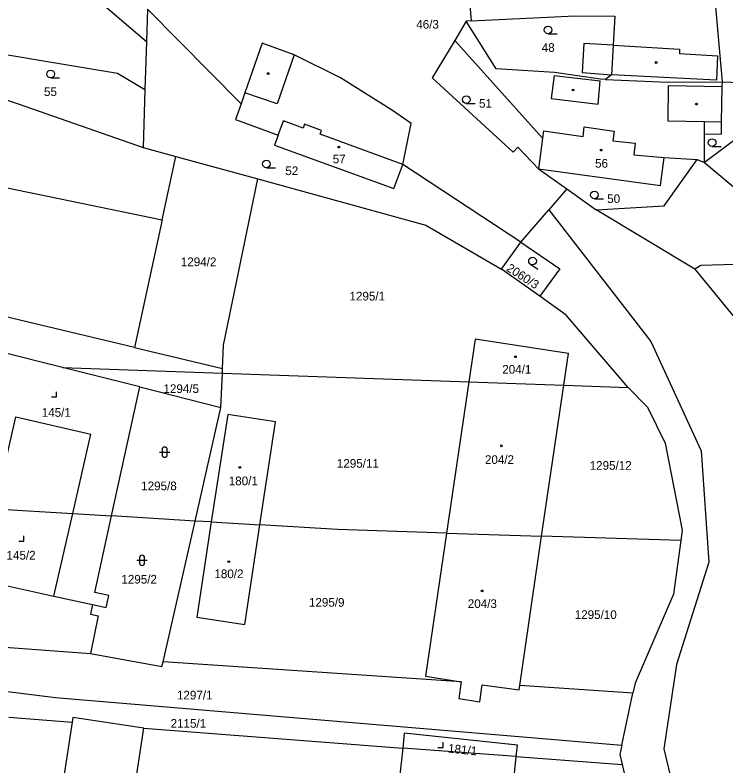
# Model space of a CAD drawing. Extents: x -755528 to -748832, y -1118122 to -1111095.
# Drawn here: x -750498.5 to -750359.5, y -1113795.7 to -1113648.9 of the extents above; entities that cross this region are included whole.
import ezdxf

# ---------------------------------------------------------------- set-up
doc = ezdxf.new("R2010")
doc.units = 0
for name, color, linetype in [('DZ_DO_ostatní', 7, 'Continuous'), ('DZ_DO_PUPFL', 7, 'Continuous'), ('DZ_NAD_ZPF', 7, 'Continuous'), ('legenda_text', 7, 'Continuous'), ('TZ_UMVŽST', 7, 'Continuous')]:
    doc.layers.add(name, color=color, linetype=linetype)

msp = doc.modelspace()

# ---------------------------------------------------------------- linework, layer by layer
at = {"layer": 'DZ_DO_ostatní'}
for p, q in [((-750381.61, -1113654.85), (-750381.94, -1113660.62)), ((-750381.61, -1113654.85), (-750368.6, -1113655.63)), ((-750368.6, -1113655.63), (-750368.65, -1113656.5)), ((-750443.96, -1113656.72), (-750447.3, -1113666.34)), ((-750368.65, -1113656.5), (-750361.2, -1113656.94)), ((-750361.2, -1113656.94), (-750361.41, -1113661.72)), ((-750393.13, -1113660.77), (-750393.68, -1113665.28)), ((-750393.13, -1113660.77), (-750384.11, -1113661.83)), ((-750361.41, -1113661.72), (-750381.94, -1113660.62)), ((-750384.55, -1113666.36), (-750384.11, -1113661.83)), ((-750370.83, -1113662.76), (-750370.93, -1113669.66)), ((-750370.83, -1113662.76), (-750360.27, -1113662.94)), ((-750447.3, -1113666.34), (-750453.59, -1113664.16)), ((-750393.68, -1113665.28), (-750384.55, -1113666.36)), ((-750447.05, -1113672.42), (-750446.05, -1113669.66)), ((-750442.21, -1113671.06), (-750446.05, -1113669.66)), ((-750441.93, -1113670.31), (-750442.21, -1113671.06)), ((-750438.61, -1113671.52), (-750441.93, -1113670.31)), ((-750370.93, -1113669.66), (-750363.71, -1113669.78)), ((-750363.72, -1113672.22), (-750363.71, -1113669.78)), ((-750363.71, -1113669.78), (-750360.39, -1113669.84)), ((-750438.88, -1113672.27), (-750438.61, -1113671.52)), ((-750395.19, -1113671.59), (-750395.39, -1113673.03)), ((-750395.19, -1113671.59), (-750387.47, -1113672.68)), ((-750387.47, -1113672.68), (-750387.24, -1113670.84)), ((-750387.24, -1113670.84), (-750381.38, -1113671.66)), ((-750381.38, -1113671.66), (-750381.67, -1113673.56)), ((-750422.73, -1113678.17), (-750438.88, -1113672.27)), ((-750381.67, -1113673.56), (-750377.27, -1113674.03)), ((-750377.27, -1113674.03), (-750377.58, -1113676.3)), ((-750377.58, -1113676.3), (-750371.59, -1113676.79)), ((-750502.47, -1113745.56), (-750498.35, -1113727.56)), ((-750498.35, -1113727.56), (-750483.68, -1113730.92)), ((-750487.25, -1113746.48), (-750483.68, -1113730.92)), ((-750490.94, -1113762.6), (-750487.25, -1113746.48))]:
    msp.add_line(p, q, dxfattribs=at)
at = {"layer": 'DZ_NAD_ZPF'}
for p, q in [((-750472.64, -1113647.83), (-750472.84, -1113654.22)), ((-750454.33, -1113666.3), (-750472.64, -1113647.83)), ((-750409.59, -1113647.02), (-750409.38, -1113650.07)), ((-750360.25, -1113662.04), (-750361.54, -1113647.34)), ((-750410.33, -1113650.13), (-750412.52, -1113653.93)), ((-750409.38, -1113650.07), (-750410.33, -1113650.13)), ((-750472.84, -1113654.22), (-750473.14, -1113663.53)), ((-750381.94, -1113660.62), (-750383.07, -1113661.54)), ((-750473.14, -1113663.53), (-750473.5, -1113674.84)), ((-750453.59, -1113664.16), (-750454.33, -1113666.3)), ((-750355.37, -1113671.5), (-750363.75, -1113677.82)), ((-750541.7, -1113674.15), (-750469.76, -1113689.04)), ((-750473.5, -1113674.84), (-750467.07, -1113676.61)), ((-750469.76, -1113689.04), (-750467.07, -1113676.61)), ((-750467.07, -1113676.61), (-750451.06, -1113681.02)), ((-750371.59, -1113676.79), (-750365.15, -1113677.23)), ((-750365.15, -1113677.23), (-750363.75, -1113677.82)), ((-750399.61, -1113693.37), (-750422.73, -1113678.17)), ((-750396.2, -1113679.04), (-750390.66, -1113682.98)), ((-750363.75, -1113677.82), (-750356.09, -1113684.16)), ((-750390.66, -1113682.98), (-750394.18, -1113687.07)), ((-750390.66, -1113682.98), (-750384.92, -1113687.05)), ((-750399.61, -1113693.37), (-750394.18, -1113687.07)), ((-750365.65, -1113698.64), (-750384.92, -1113687.05)), ((-750469.76, -1113689.04), (-750475.16, -1113713.99)), ((-750403.43, -1113698.69), (-750399.61, -1113693.37)), ((-750475.16, -1113713.99), (-750548.66, -1113696.39)), ((-750395.9, -1113703.92), (-750403.43, -1113698.69)), ((-750365.65, -1113698.64), (-750357.05, -1113709.16)), ((-750489.22, -1113717.91), (-750504, -1113714.18)), ((-750475.16, -1113713.99), (-750457.94, -1113718.11)), ((-750489.22, -1113717.91), (-750457.98, -1113719)), ((-750474.14, -1113721.71), (-750489.22, -1113717.91)), ((-750457.98, -1113719), (-750457.94, -1113718.11)), ((-750458.27, -1113725.71), (-750457.98, -1113719)), ((-750457.98, -1113719), (-750409.79, -1113720.69)), ((-750409.79, -1113720.69), (-750414.16, -1113750.28)), ((-750409.79, -1113720.69), (-750391.24, -1113721.34)), ((-750395.57, -1113750.87), (-750391.24, -1113721.34)), ((-750391.24, -1113721.34), (-750378.64, -1113721.78)), ((-750479.66, -1113746.94), (-750474.14, -1113721.71)), ((-750474.14, -1113721.71), (-750458.27, -1113725.71)), ((-750463.3, -1113747.93), (-750458.27, -1113725.71)), ((-750463.3, -1113747.93), (-750479.66, -1113746.94)), ((-750469.54, -1113775.5), (-750463.3, -1113747.93)), ((-750460.15, -1113748.12), (-750463.3, -1113747.93)), ((-750460.15, -1113748.12), (-750462.99, -1113766.76)), ((-750460.15, -1113748.12), (-750450.64, -1113748.69)), ((-750453.61, -1113768.16), (-750450.64, -1113748.69)), ((-750414.16, -1113750.28), (-750395.57, -1113750.87)), ((-750399.86, -1113780.13), (-750395.57, -1113750.87)), ((-750368.36, -1113751.74), (-750395.57, -1113750.87)), ((-750462.99, -1113766.76), (-750453.61, -1113768.16)), ((-750411.3, -1113779.37), (-750469.54, -1113775.5)), ((-750377.73, -1113781.6), (-750399.86, -1113780.13)), ((-750379.91, -1113791.76), (-750377.73, -1113781.6)), ((-750499.72, -1113786.31), (-750487.35, -1113787.31)), ((-750487.35, -1113787.31), (-750494.25, -1113831.98)), ((-750487.21, -1113786.37), (-750487.35, -1113787.31)), ((-750473.32, -1113788.44), (-750487.21, -1113786.37)), ((-750480.33, -1113834), (-750473.32, -1113788.44)), ((-750473.32, -1113788.44), (-750422.71, -1113792.34)), ((-750400.54, -1113793.99), (-750422.71, -1113792.34)), ((-750400.54, -1113793.99), (-750379.85, -1113795.53))]:
    msp.add_line(p, q, dxfattribs=at)
for points in [[(-750472.84, -1113654.22), (-750482.05, -1113646.3), (-750501.8, -1113616.88), (-750513.25, -1113629.06)], [(-750409.38, -1113650.07), (-750389.05, -1113649.12), (-750381.28, -1113649.17), (-750381.61, -1113654.85)], [(-750383.07, -1113661.54), (-750384.08, -1113661.49), (-750393.06, -1113660.22), (-750404.49, -1113659.5), (-750410.33, -1113650.13)], [(-750412.52, -1113653.93), (-750416.95, -1113661.21), (-750401.16, -1113675.78), (-750400.26, -1113674.77), (-750396.2, -1113679.04)], [(-750412.52, -1113653.93), (-750395.39, -1113673.03), (-750396.2, -1113679.04)], [(-750515.63, -1113660.33), (-750513.26, -1113654.51), (-750478.5, -1113660.35), (-750473.14, -1113663.53)], [(-750443.96, -1113656.72), (-750450.23, -1113654.48), (-750453.59, -1113664.16)], [(-750381.61, -1113654.85), (-750387.31, -1113654.54), (-750387.62, -1113660.17), (-750381.94, -1113660.62)], [(-750422.73, -1113678.17), (-750421.1, -1113670.17), (-750424.74, -1113667.62), (-750434.88, -1113661.23), (-750443.96, -1113656.72)], [(-750515.63, -1113660.33), (-750497.91, -1113666.32), (-750473.5, -1113674.84)], [(-750383.07, -1113661.54), (-750370.84, -1113662.11), (-750360.25, -1113662.04)], [(-750363.75, -1113677.82), (-750363.72, -1113672.22), (-750360.43, -1113672.27), (-750360.39, -1113669.84), (-750360.27, -1113662.94), (-750360.25, -1113662.04)], [(-750360.25, -1113662.04), (-750355.16, -1113662.19), (-750355.37, -1113671.5)], [(-750454.33, -1113666.3), (-750455.4, -1113669.37), (-750447.05, -1113672.42), (-750447.77, -1113674.39), (-750424.46, -1113682.9), (-750422.73, -1113678.17)], [(-750396.2, -1113679.04), (-750372.33, -1113682.28), (-750371.59, -1113676.79)], [(-750384.92, -1113687.05), (-750371.59, -1113686.3), (-750365.15, -1113677.23)], [(-750457.94, -1113718.11), (-750457.74, -1113713.51), (-750451.06, -1113681.02)], [(-750451.06, -1113681.02), (-750418.2, -1113690.06), (-750403.43, -1113698.69)], [(-750394.18, -1113687.07), (-750374.25, -1113712.84), (-750364.39, -1113734.2), (-750362.92, -1113755.97), (-750369.18, -1113776.02), (-750371.71, -1113792.51), (-750367.7, -1113809.24), (-750356.56, -1113836.11), (-750350.79, -1113846.38)], [(-750399.61, -1113693.37), (-750392.03, -1113698.63), (-750395.9, -1113703.92)], [(-750293.49, -1113702.09), (-750327.06, -1113699.19), (-750350.88, -1113697.54), (-750364.45, -1113697.93), (-750365.65, -1113698.64)], [(-750378.64, -1113721.78), (-750390.8, -1113707.64), (-750395.9, -1113703.92)], [(-750391.24, -1113721.34), (-750390.33, -1113715.14), (-750408.56, -1113712.37), (-750409.79, -1113720.69)], [(-750378.64, -1113721.78), (-750374.87, -1113725.66), (-750371.43, -1113732.72), (-750368.08, -1113749.72), (-750368.36, -1113751.74)], [(-750450.64, -1113748.69), (-750447.57, -1113728.56), (-750456.95, -1113727.07), (-750460.15, -1113748.12)], [(-750510.19, -1113744.43), (-750502.76, -1113745.54), (-750502.47, -1113745.56), (-750487.25, -1113746.48), (-750479.66, -1113746.94)], [(-750483.39, -1113764.25), (-750480.72, -1113764.84), (-750480.21, -1113762.5), (-750482.93, -1113761.9), (-750479.66, -1113746.94)], [(-750414.16, -1113750.28), (-750435.51, -1113749.6), (-750450.64, -1113748.69)], [(-750414.16, -1113750.28), (-750418.3, -1113778.31), (-750411.3, -1113779.37)], [(-750368.36, -1113751.74), (-750369.8, -1113762.21), (-750377.31, -1113779.63), (-750377.73, -1113781.6)], [(-750512.67, -1113757.85), (-750505.64, -1113759.39), (-750490.94, -1113762.6), (-750483.39, -1113764.25)], [(-750564.24, -1113761.77), (-750545.67, -1113767.49), (-750520.78, -1113771.12), (-750483.75, -1113773.87)], [(-750483.39, -1113764.25), (-750483.77, -1113766.17), (-750482.29, -1113766.46), (-750483.75, -1113773.87)], [(-750483.75, -1113773.87), (-750469.81, -1113776.41), (-750469.54, -1113775.5)], [(-750521.43, -1113778.62), (-750490.63, -1113782.43), (-750379.91, -1113791.76)], [(-750411.3, -1113779.37), (-750411.78, -1113782.64), (-750407.68, -1113783.33), (-750407.19, -1113779.98), (-750399.98, -1113780.98), (-750399.86, -1113780.13)], [(-750400.54, -1113793.99), (-750400.3, -1113791.79), (-750422.44, -1113789.43), (-750422.71, -1113792.34)], [(-750379.91, -1113791.76), (-750380.3, -1113793.58), (-750379.85, -1113795.53)], [(-750422.71, -1113792.34), (-750423.28, -1113797.57), (-750401.17, -1113799.91), (-750400.54, -1113793.99)], [(-750379.85, -1113795.53), (-750376.41, -1113810.33), (-750375.89, -1113811.64)]]:
    msp.add_lwpolyline(points, dxfattribs=at)
at = {"layer": 'legenda_text'}
for centre in [(-750373.1668, -1113658.2292), (-750449.0168, -1113660.3992), (-750389.4268, -1113663.6092), (-750365.3268, -1113666.3692), (-750435.2168, -1113674.7792), (-750383.9168, -1113675.3692), (-750400.6968, -1113715.7992), (-750403.4568, -1113733.2292), (-750454.5668, -1113737.4392), (-750456.7468, -1113755.8892), (-750407.2268, -1113761.6092)]:
    msp.add_circle(centre, 0.175, dxfattribs=at)
at = {"layer": 'TZ_UMVŽST'}
for p, q in [((-750394.313, -1113652.61), (-750392.563, -1113652.61)), ((-750491.553, -1113661.24), (-750489.803, -1113661.24)), ((-750410.313, -1113666.23), (-750408.563, -1113666.23)), ((-750362.243, -1113674.65), (-750360.493, -1113674.65)), ((-750449.383, -1113678.82), (-750447.633, -1113678.82)), ((-750385.253, -1113684.88), (-750383.503, -1113684.88)), ((-750397.764, -1113697.714), (-750396.296, -1113698.667)), ((-750490.39, -1113723.67), (-750490.39, -1113722.67)), ((-750491.391, -1113723.67), (-750490.39, -1113723.67)), ((-750470.271, -1113734.461), (-750468.269, -1113734.461)), ((-750469.771, -1113733.961), (-750469.771, -1113734.962)), ((-750468.769, -1113734.962), (-750468.769, -1113733.961)), ((-750496.78, -1113751.85), (-750496.78, -1113750.85)), ((-750497.781, -1113751.85), (-750496.78, -1113751.85)), ((-750474.191, -1113755.121), (-750474.191, -1113756.122)), ((-750473.189, -1113756.122), (-750473.189, -1113755.121)), ((-750474.691, -1113755.621), (-750472.689, -1113755.621)), ((-750414.84, -1113792.21), (-750414.84, -1113791.21)), ((-750415.841, -1113792.21), (-750414.84, -1113792.21))]:
    msp.add_line(p, q, dxfattribs=at)
for centre in [(-750394.3129, -1113651.8598), (-750491.5529, -1113660.4898), (-750410.3129, -1113665.4798), (-750362.2429, -1113673.8998), (-750449.3829, -1113678.0698), (-750385.2529, -1113684.1298), (-750397.3554, -1113697.0847)]:
    msp.add_circle(centre, 0.75, dxfattribs=at)
for centre, start, end in [((-750469.27, -1113733.9609), 0, 180), ((-750469.27, -1113734.9609), 180, 359.987886), ((-750473.69, -1113755.1209), 0, 180), ((-750473.69, -1113756.1209), 180, 359.987886)]:
    msp.add_arc(centre, 0.5, start, end, dxfattribs=at)

# ---------------------------------------------------------------- texts
at = {"layer": 'DZ_DO_PUPFL'}
for s, p in [('46/3', (-750420.088, -1113651.618)), ('48', (-750395.56, -1113656.16)), ('55', (-750492.86, -1113664.79)), ('51', (-750407.82, -1113667.08)), ('57', (-750436.42, -1113677.96)), ('56', (-750385.13, -1113678.81)), ('52', (-750445.68, -1113680.26)), ('50', (-750382.76, -1113685.73)), ('1294/2', (-750466.11, -1113698.08)), ('1295/1', (-750433.137, -1113704.79)), ('204/1', (-750403.27, -1113719.11)), ('1294/5', (-750469.507, -1113722.89)), ('145/1', (-750493.3, -1113727.54)), ('1295/11', (-750435.606, -1113737.51)), ('204/2', (-750406.66, -1113736.77)), ('1295/12', (-750386.186, -1113737.91)), ('180/1', (-750456.74, -1113740.93)), ('1295/8', (-750473.857, -1113741.91)), ('145/2', (-750500.19, -1113755.47)), ('180/2', (-750459.55, -1113759.11)), ('1295/2', (-750477.737, -1113760.17)), ('1295/9', (-750441.067, -1113764.69)), ('204/3', (-750410.01, -1113764.95)), ('1295/10', (-750389.106, -1113767.09)), ('1297/1', (-750466.867, -1113782.84)), ('2115/1', (-750468.107, -1113788.37))]:
    msp.add_text(s, height=1.7, dxfattribs=at).set_placement(p)
for s, rotation, p in [('2060/3', 327, (-750402.622, -1113698.862)), ('181/1', 354, (-750413.938, -1113793.205))]:
    msp.add_text(s, height=1.7, rotation=rotation, dxfattribs=at).set_placement(p)

doc.saveas('drawing.dxf')
